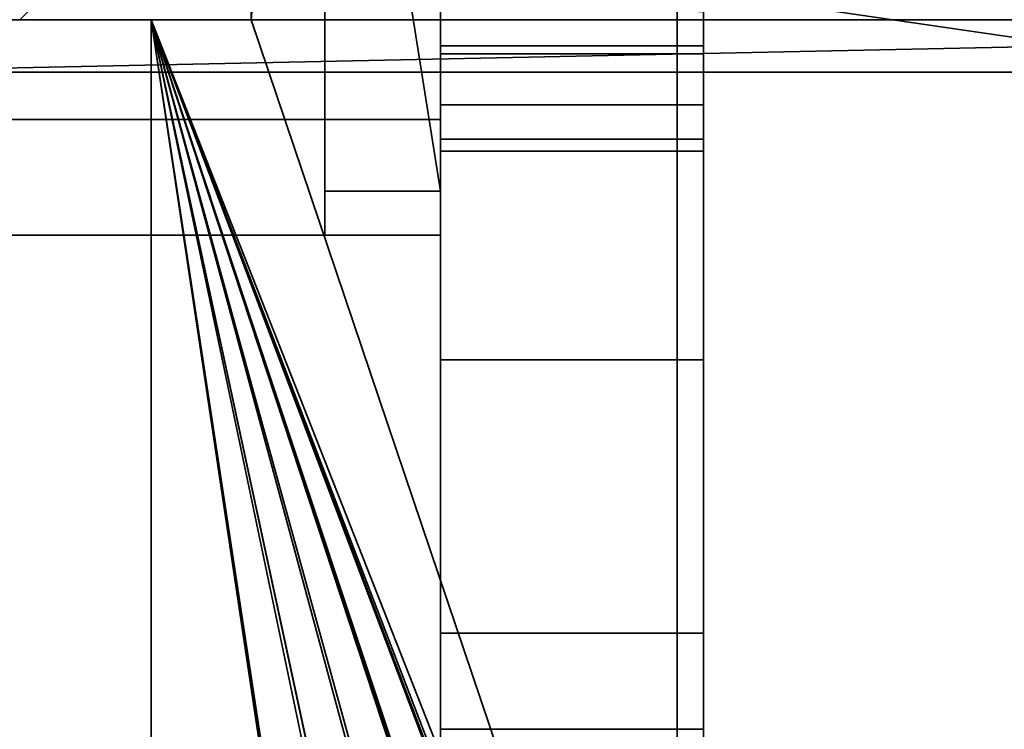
# Model space of a CAD drawing. Header units: millimetres. Extents: x -590 to 3690, y -120 to 127.
# Tile 272 of 656: x 1006 to 1015, y -42 to -35. Entities that reach past the tile are written whole.
import ezdxf

# ---------------------------------------------------------------- set-up
doc = ezdxf.new("R2010")
doc.units = ezdxf.units.MM
doc.layers.add('152', color=7, linetype='Continuous', true_color=0xffffff)

# ---------------------------------------------------------------- blocks, each defined once
blk = doc.blocks.new('UG_SURFACE_081')
at = {"layer": '152', "color": 252, "linetype": 'Continuous', "lineweight": 35}
for points in [[(1016, -35, 1031.9999), (1001, -35, 1031.9999), (1001, -26.75, 1031.9999), (1016, -26.75, 1031.9999)], [(1016, -26.75, 1067), (1001, -26.75, 1067), (1001, -35, 1067), (1016, -35, 1067)], [(1003.9999, -33.5, 1117.4999), (1005, -32.5, 1117.4999), (1016, -32.5, 1117.4999), (1016, -35.25, 1117.4999)], [(1016, -35.25, 1148.5), (1016, -32.5, 1148.5), (1005, -32.5, 1148.5), (1003.9999, -33.5, 1148.5)], [(1016, -35.25, 1117.4999), (1003.9999, -35.5, 1117.4999), (1003.9999, -33.5, 1117.4999)], [(1003.9999, -33.5, 1148.5), (1003.9999, -35.5, 1148.5), (1016, -35.25, 1148.5)], [(1016, -35, 1067), (1001, -35, 1067), (1001, -35, 1031.9999), (1016, -35, 1031.9999)], [(1016, -35.25, 1117.4999), (1016, -35.5, 1117.4999), (1003.9999, -35.5, 1117.4999)], [(1003.9999, -35.5, 1148.5), (1016, -35.5, 1148.5), (1016, -35.25, 1148.5)], [(1016, -35.5, 1148.5), (1003.9999, -35.5, 1148.5), (1003.9999, -35.5, 1117.4999), (1016, -35.5, 1117.4999)]]:
    blk.add_3dface(points, dxfattribs=at)
blk = doc.blocks.new('UG_SURFACE_083')
at = {"layer": '152', "color": 46, "linetype": 'Continuous', "lineweight": 35}
for points in [[(1008.9, -29.7, 1023), (1008.9, -22.77, 1023), (1010, -22.77, 1023), (1010, -36.63, 1023)], [(1008.9, -29.7, 1083.5), (1008.9, -36.63, 1083.5), (1010, -36.63, 1083.5), (1010, -22.77, 1083.5)], [(1010, -31.1929, 1082.2452), (1010, -28.2071, 1082.2452), (1010, -22.77, 1083.5), (1010, -36.63, 1083.5)], [(1010, -36.63, 1023), (1010, -22.77, 1023), (1010, -28.2071, 1024.2548), (1010, -31.1929, 1024.2548)], [(1008.9, -31.4797, 1023.1912), (1008.9, -29.7, 1023), (1008.9, -36.63, 1023)], [(1010, -36.63, 1023), (1008.9, -36.63, 1023), (1008.9, -29.7, 1023)], [(1008.9, -36.63, 1083.5), (1008.9, -29.7, 1083.5), (1008.9, -31.4797, 1083.3087)], [(1010, -33.9273, 1081.0462), (1010, -31.1929, 1082.2452), (1010, -36.63, 1083.5)], [(1010, -36.63, 1023), (1010, -31.1929, 1024.2548), (1010, -33.9273, 1025.4538)], [(1008.9, -36.63, 1023), (1008.9, -34.7179, 1024.6693), (1008.9, -31.4797, 1023.1912)], [(1008.9, -31.4797, 1083.3087), (1008.9, -34.7179, 1081.8307), (1008.9, -36.63, 1083.5)], [(1010, -33.9273, 1025.4538), (992.6, -33.9273, 1025.4538), (992.6, -35.95, 1027.65), (1010, -35.95, 1027.65)], [(1010, -35.95, 1078.85), (992.6, -35.95, 1078.85), (992.6, -33.9273, 1081.0462), (1010, -33.9273, 1081.0462)], [(1010, -36.63, 1083.5), (1010, -37.05, 1083.0801), (1010, -35.95, 1078.85), (1010, -33.9273, 1081.0462)], [(1010, -33.9273, 1025.4538), (1010, -35.95, 1027.65), (1010, -37.05, 1023.42), (1010, -36.63, 1023)], [(1008.9, -37.05, 1027.3583), (991.5, -37.05, 1027.3583), (991.5, -34.7179, 1024.6693), (1008.9, -34.7179, 1024.6693)], [(1008.9, -34.7179, 1081.8307), (991.5, -34.7179, 1081.8307), (991.5, -37.05, 1079.1416), (1008.9, -37.05, 1079.1416)], [(1008.9, -36.63, 1023), (1008.9, -37.05, 1023.42), (1008.9, -37.05, 1027.3583), (1008.9, -34.7179, 1024.6693)], [(1008.9, -34.7179, 1081.8307), (1008.9, -37.05, 1079.1416), (1008.9, -37.05, 1083.0801), (1008.9, -36.63, 1083.5)], [(1010, -35.95, 1078.85), (1010, -35.95, 1027.65), (992.6, -35.95, 1027.65), (992.6, -35.95, 1078.85)], [(1010, -37.05, 1083.0801), (1010, -37.05, 1023.42), (1010, -35.95, 1027.65), (1010, -35.95, 1078.85)], [(1010, -37.05, 1023.42), (1008.9, -37.05, 1023.42), (1008.9, -36.63, 1023), (1010, -36.63, 1023)], [(1010, -36.63, 1083.5), (1008.9, -36.63, 1083.5), (1008.9, -37.05, 1083.0801), (1010, -37.05, 1083.0801)], [(1008.9, -37.05, 1079.1416), (991.5, -37.05, 1079.1416), (991.5, -37.05, 1027.3583), (1008.9, -37.05, 1027.3583)], [(1010, -37.05, 1023.42), (1008.9, -37.05, 1079.1416), (1008.9, -37.05, 1027.3583)], [(1010, -37.05, 1023.42), (1010, -37.05, 1083.0801), (1008.9, -37.05, 1083.0801), (1008.9, -37.05, 1079.1416)], [(1008.9, -37.05, 1027.3583), (1008.9, -37.05, 1023.42), (1010, -37.05, 1023.42)]]:
    blk.add_3dface(points, dxfattribs=at)
blk = doc.blocks.new('UG_SURFACE_093')
at = {"layer": '152', "color": 46, "linetype": 'Continuous', "lineweight": 35}
for points in [[(1008.9, -29.7, 1097.5), (1008.9, -22.77, 1097.5), (1010, -22.77, 1097.5), (1010, -36.63, 1097.5)], [(1008.9, -29.7, 1158), (1008.9, -36.63, 1158), (1010, -36.63, 1158), (1010, -22.77, 1158)], [(1010, -22.77, 1158), (1010, -36.63, 1158), (1010, -31.1929, 1156.7452), (1010, -28.2071, 1156.7452)], [(1010, -36.63, 1097.5), (1010, -22.77, 1097.5), (1010, -28.2071, 1098.7548), (1010, -31.1929, 1098.7548)], [(1008.9, -31.4797, 1097.6913), (1008.9, -29.7, 1097.5), (1008.9, -36.63, 1097.5)], [(1010, -36.63, 1097.5), (1008.9, -36.63, 1097.5), (1008.9, -29.7, 1097.5)], [(1008.9, -36.63, 1158), (1008.9, -29.7, 1158), (1008.9, -31.4797, 1157.8088)], [(1010, -36.63, 1097.5), (1010, -31.1929, 1098.7548), (1010, -33.9273, 1099.9538)], [(1010, -33.9273, 1155.5462), (1010, -31.1929, 1156.7452), (1010, -36.63, 1158)], [(1008.9, -36.63, 1097.5), (1008.9, -34.7179, 1099.1693), (1008.9, -31.4797, 1097.6913)], [(1008.9, -31.4797, 1157.8088), (1008.9, -34.7179, 1156.3307), (1008.9, -36.63, 1158)], [(1010, -33.9273, 1099.9538), (992.6, -33.9273, 1099.9538), (992.6, -35.95, 1102.15), (1010, -35.95, 1102.15)], [(1010, -35.95, 1153.35), (992.6, -35.95, 1153.35), (992.6, -33.9273, 1155.5462), (1010, -33.9273, 1155.5462)], [(1010, -36.63, 1158), (1010, -37.05, 1157.58), (1010, -35.95, 1153.35), (1010, -33.9273, 1155.5462)], [(1010, -33.9273, 1099.9538), (1010, -35.95, 1102.15), (1010, -37.05, 1097.9199), (1010, -36.63, 1097.5)], [(1008.9, -37.05, 1101.8584), (991.5, -37.05, 1101.8584), (991.5, -34.7179, 1099.1693), (1008.9, -34.7179, 1099.1693)], [(1008.9, -34.7179, 1156.3307), (991.5, -34.7179, 1156.3307), (991.5, -37.05, 1153.6417), (1008.9, -37.05, 1153.6417)], [(1008.9, -36.63, 1097.5), (1008.9, -37.05, 1097.9199), (1008.9, -37.05, 1101.8584), (1008.9, -34.7179, 1099.1693)], [(1008.9, -34.7179, 1156.3307), (1008.9, -37.05, 1153.6417), (1008.9, -37.05, 1157.58), (1008.9, -36.63, 1158)], [(1010, -35.95, 1153.35), (1010, -35.95, 1102.15), (992.6, -35.95, 1102.15), (992.6, -35.95, 1153.35)], [(1010, -35.95, 1102.15), (1010, -35.95, 1153.35), (1010, -37.05, 1157.58), (1010, -37.05, 1097.9199)], [(1010, -37.05, 1097.9199), (1008.9, -37.05, 1097.9199), (1008.9, -36.63, 1097.5), (1010, -36.63, 1097.5)], [(1010, -36.63, 1158), (1008.9, -36.63, 1158), (1008.9, -37.05, 1157.58), (1010, -37.05, 1157.58)], [(1008.9, -37.05, 1153.6417), (991.5, -37.05, 1153.6417), (991.5, -37.05, 1101.8584), (1008.9, -37.05, 1101.8584)], [(1010, -37.05, 1097.9199), (1008.9, -37.05, 1153.6417), (1008.9, -37.05, 1101.8584)], [(1010, -37.05, 1097.9199), (1010, -37.05, 1157.58), (1008.9, -37.05, 1157.58), (1008.9, -37.05, 1153.6417)], [(1008.9, -37.05, 1101.8584), (1008.9, -37.05, 1097.9199), (1010, -37.05, 1097.9199)]]:
    blk.add_3dface(points, dxfattribs=at)
blk = doc.blocks.new('UG_SURFACE_095')
at = {"layer": '152', "color": 254, "linetype": 'Continuous', "lineweight": 35}
for points in [[(1008, 16, 2025.5001), (1000.25, 111.75, 2033.2501), (1000.25, -35, 2033.2501)], [(1000.25, -35, -7), (1000.25, 111.75, -7), (1008, 16, -7)], [(1000.25, -35, 2033.2501), (1006, -35, 2027.4999), (1008, -33, 2025.5001), (1008, 16, 2025.5001)], [(1008, 16, -7), (1008, -33, -7), (1006, -35, -7), (1000.25, -35, -7)], [(1008, -33, 2025.5001), (1006, -35, 2027.4999), (1006, -35, -7), (1008, -33, -7)], [(1006, -35, 2027.4999), (1000.25, -35, 2033.2501), (1000.25, -35, -7), (1006, -35, -7)]]:
    blk.add_3dface(points, dxfattribs=at)
blk = doc.blocks.new('UG_SURFACE_097')
at = {"layer": '152', "color": 254, "linetype": 'Continuous', "lineweight": 35}
for points in [[(1000.25, -35, 2033.2501), (1000.25, 111.75, 2033.2501), (1008, 16, 2025.5001)], [(1999.75, -35, 2033.2501), (1999.75, 111.75, 2033.2501), (1000.25, 111.75, 2033.2501), (1000.25, -35, 2033.2501)], [(1008, 16, 2025.5001), (1008, -33, 2025.5001), (1006, -35, 2027.4999), (1000.25, -35, 2033.2501)], [(1992, -33, 2025.5001), (1994, -35, 2027.4999), (1006, -35, 2027.4999), (1008, -33, 2025.5001)], [(1999.75, -35, 2033.2501), (1000.25, -35, 2033.2501), (1006, -35, 2027.4999), (1994, -35, 2027.4999)]]:
    blk.add_3dface(points, dxfattribs=at)
blk = doc.blocks.new('UG_SURFACE_101')
at = {"layer": '152', "color": 252, "linetype": 'Continuous', "lineweight": 35}
for points in [[(1010, -34.05, 1153.3999), (1010, -34.75, 1153.3999), (1010, -38.2353, 1172.9853), (1010, -34.3422, 1175.5866)], [(1010, -34.05, 1097.425), (1010, -41.75, 1097.425), (1010, -35.324, 1102.2142), (1010, -34.75, 1102.1)], [(1010, -34.75, 1078.9), (1010, -35.324, 1078.7858), (1010, -41.75, 1097.425), (1010, -34.05, 1097.425)], [(1010, -34.3422, 1004.9134), (1010, -38.2353, 1007.5147), (1010, -34.75, 1027.6), (1010, -34.05, 1027.6)], [(1012.5, -34.925, 1005.3029), (1012.5, -38.2353, 1007.5147), (1010, -38.2353, 1007.5147), (1010, -34.3422, 1004.9134)], [(1010, -34.3422, 1175.5866), (1010, -38.2353, 1172.9853), (1012.5, -38.2353, 1172.9853), (1012.5, -34.925, 1175.1971)], [(1010, -34.75, 1153.3999), (1010, -35.324, 1153.2859), (1010, -40.8366, 1169.0922), (1010, -38.2353, 1172.9853)], [(1010, -38.2353, 1007.5147), (1010, -40.8366, 1011.4079), (1010, -35.324, 1027.7141), (1010, -34.75, 1027.6)], [(1010, -34.75, 1027.6), (1010, -35.324, 1027.7141), (1012.5, -35.324, 1027.7141), (1012.5, -34.925, 1027.6349)], [(1012.5, -34.925, 1078.8652), (1012.5, -35.324, 1078.7858), (1010, -35.324, 1078.7858), (1010, -34.75, 1078.9)], [(1012.5, -34.925, 1153.3651), (1012.5, -35.324, 1153.2859), (1010, -35.324, 1153.2859), (1010, -34.75, 1153.3999)], [(1010, -34.75, 1102.1), (1010, -35.324, 1102.2142), (1012.5, -35.324, 1102.2142), (1012.5, -34.925, 1102.1348)], [(1012.5, -41.75, 1098.3), (1012.5, -34.925, 1098.3), (1012.5, -35.324, 1102.2142), (1012.5, -35.8107, 1102.5393)], [(1012.5, -34.925, 1098.3), (1012.5, -34.925, 1102.1348), (1012.5, -35.324, 1102.2142)], [(1012.5, -34.925, 1153.3651), (1012.5, -34.925, 1175.1971), (1012.5, -38.2353, 1172.9853)], [(1012.5, -38.2353, 1172.9853), (1012.5, -40.8366, 1169.0922), (1012.5, -35.324, 1153.2859), (1012.5, -34.925, 1153.3651)], [(1012.5, -34.925, 1027.6349), (1012.5, -35.324, 1027.7141), (1012.5, -40.8366, 1011.4079), (1012.5, -38.2353, 1007.5147)], [(1012.5, -38.2353, 1007.5147), (1012.5, -34.925, 1005.3029), (1012.5, -34.925, 1027.6349)], [(1012.5, -35.324, 1078.7858), (1012.5, -34.925, 1078.8652), (1012.5, -34.925, 1098.3), (1012.5, -41.75, 1098.3)], [(1010, -36.25, 1136.5249), (1010, -35.25, 1127.75), (1010, -50.25, 1105.5)], [(1010, -35.25, 1127.75), (1010, -36.25, 1118.975), (1010, -41.75, 1105.5), (1010, -50.25, 1105.5)], [(1010, -36.25, 1062.025), (1010, -35.25, 1053.25), (1010, -36.25, 1044.4751), (1010, -41.75, 1097.425)], [(1012.5, -35.25, 1053.25), (1010, -35.25, 1053.25), (1010, -36.25, 1062.025), (1012.5, -36.25, 1062.025)], [(1012.5, -36.25, 1044.4751), (1010, -36.25, 1044.4751), (1010, -35.25, 1053.25), (1012.5, -35.25, 1053.25)], [(1012.5, -35.25, 1127.75), (1010, -35.25, 1127.75), (1010, -36.25, 1136.5249), (1012.5, -36.25, 1136.5249)], [(1012.5, -36.25, 1118.975), (1010, -36.25, 1118.975), (1010, -35.25, 1127.75), (1012.5, -35.25, 1127.75)], [(1012.5, -36.25, 1118.975), (1012.5, -35.25, 1127.75), (1012.5, -47.292, 1150)], [(1012.5, -35.25, 1127.75), (1012.5, -36.25, 1136.5249), (1012.5, -41.75, 1150), (1012.5, -47.292, 1150)], [(1012.5, -41.75, 1098.3), (1012.5, -36.25, 1044.4751), (1012.5, -35.25, 1053.25), (1012.5, -36.25, 1062.025)], [(1010, -41.75, 1164.5), (1010, -40.8366, 1169.0922), (1010, -35.324, 1153.2859), (1010, -35.8107, 1152.9607)], [(1010, -35.8107, 1102.5393), (1010, -35.324, 1102.2142), (1010, -41.75, 1097.425)], [(1010, -41.75, 1097.425), (1010, -35.324, 1078.7858), (1010, -35.8107, 1078.4607)], [(1010, -35.8107, 1028.0393), (1010, -35.324, 1027.7141), (1010, -40.8366, 1011.4079), (1010, -41.75, 1016)], [(1012.5, -35.324, 1027.7141), (1010, -35.324, 1027.7141), (1010, -35.8107, 1028.0393), (1012.5, -35.8107, 1028.0393)], [(1012.5, -35.8107, 1078.4607), (1010, -35.8107, 1078.4607), (1010, -35.324, 1078.7858), (1012.5, -35.324, 1078.7858)], [(1012.5, -35.8107, 1152.9607), (1010, -35.8107, 1152.9607), (1010, -35.324, 1153.2859), (1012.5, -35.324, 1153.2859)], [(1012.5, -35.324, 1102.2142), (1010, -35.324, 1102.2142), (1010, -35.8107, 1102.5393), (1012.5, -35.8107, 1102.5393)], [(1012.5, -35.8107, 1152.9607), (1012.5, -35.324, 1153.2859), (1012.5, -40.8366, 1169.0922), (1012.5, -41.75, 1164.5)], [(1012.5, -41.75, 1016), (1012.5, -40.8366, 1011.4079), (1012.5, -35.324, 1027.7141), (1012.5, -35.8107, 1028.0393)], [(1012.5, -35.8107, 1078.4607), (1012.5, -35.324, 1078.7858), (1012.5, -41.75, 1098.3)], [(1010, -36.1358, 1103.026), (1010, -35.8107, 1102.5393), (1010, -41.75, 1097.425)], [(1010, -35.8107, 1152.9607), (1010, -36.1358, 1152.474), (1010, -41.75, 1164.5)], [(1010, -41.75, 1016), (1010, -36.1358, 1028.5259), (1010, -35.8107, 1028.0393)], [(1010, -35.8107, 1078.4607), (1010, -36.1358, 1077.9741), (1010, -41.75, 1097.425)], [(1012.5, -35.8107, 1028.0393), (1010, -35.8107, 1028.0393), (1010, -36.1358, 1028.5259), (1012.5, -36.1358, 1028.5259)], [(1012.5, -36.1358, 1077.9741), (1010, -36.1358, 1077.9741), (1010, -35.8107, 1078.4607), (1012.5, -35.8107, 1078.4607)], [(1012.5, -36.1358, 1152.474), (1010, -36.1358, 1152.474), (1010, -35.8107, 1152.9607), (1012.5, -35.8107, 1152.9607)], [(1012.5, -35.8107, 1102.5393), (1010, -35.8107, 1102.5393), (1010, -36.1358, 1103.026), (1012.5, -36.1358, 1103.026)], [(1012.5, -41.75, 1098.3), (1012.5, -35.8107, 1102.5393), (1012.5, -36.1358, 1103.026)], [(1012.5, -41.75, 1164.5), (1012.5, -36.1358, 1152.474), (1012.5, -35.8107, 1152.9607)], [(1012.5, -41.75, 1098.3), (1012.5, -36.1358, 1077.9741), (1012.5, -35.8107, 1078.4607)], [(1012.5, -35.8107, 1028.0393), (1012.5, -36.1358, 1028.5259), (1012.5, -41.75, 1016)], [(1010, -36.25, 1103.6), (1010, -36.1358, 1103.026), (1010, -41.75, 1097.425), (1010, -41.75, 1105.5)], [(1010, -41.75, 1150), (1010, -41.75, 1164.5), (1010, -36.1358, 1152.474), (1010, -36.25, 1151.9001)], [(1010, -41.75, 1097.425), (1010, -36.1358, 1077.9741), (1010, -36.25, 1077.4)], [(1010, -36.25, 1029.0999), (1010, -36.1358, 1028.5259), (1010, -41.75, 1016)], [(1012.5, -36.1358, 1028.5259), (1010, -36.1358, 1028.5259), (1010, -36.25, 1029.0999), (1012.5, -36.25, 1029.0999)], [(1012.5, -36.25, 1077.4), (1010, -36.25, 1077.4), (1010, -36.1358, 1077.9741), (1012.5, -36.1358, 1077.9741)], [(1012.5, -36.25, 1151.9001), (1010, -36.25, 1151.9001), (1010, -36.1358, 1152.474), (1012.5, -36.1358, 1152.474)], [(1012.5, -36.1358, 1103.026), (1010, -36.1358, 1103.026), (1010, -36.25, 1103.6), (1012.5, -36.25, 1103.6)], [(1012.5, -41.75, 1105.5), (1012.5, -41.75, 1098.3), (1012.5, -36.1358, 1103.026), (1012.5, -36.25, 1103.6)], [(1012.5, -36.25, 1151.9001), (1012.5, -36.1358, 1152.474), (1012.5, -41.75, 1164.5), (1012.5, -41.75, 1150)], [(1012.5, -41.75, 1016), (1012.5, -36.1358, 1028.5259), (1012.5, -36.25, 1029.0999)], [(1012.5, -36.25, 1077.4), (1012.5, -36.1358, 1077.9741), (1012.5, -41.75, 1098.3)], [(1010, -41.75, 1105.5), (1010, -36.25, 1118.975), (1010, -36.25, 1103.6)], [(1010, -50.25, 1105.5), (1010, -50.25, 1150), (1010, -41.75, 1150), (1010, -36.25, 1136.5249)], [(1010, -41.75, 1097.425), (1010, -36.25, 1077.4), (1010, -36.25, 1062.025)], [(1010, -36.25, 1044.4751), (1010, -36.25, 1029.0999), (1010, -41.75, 1016), (1010, -41.75, 1097.425)], [(1010, -36.25, 1151.9001), (1010, -36.25, 1136.5249), (1010, -41.75, 1150)], [(1012.5, -36.25, 1044.4751), (1012.5, -36.25, 1029.0999), (1010, -36.25, 1029.0999), (1010, -36.25, 1044.4751)], [(1012.5, -36.25, 1077.4), (1012.5, -36.25, 1062.025), (1010, -36.25, 1062.025), (1010, -36.25, 1077.4)], [(1010, -36.25, 1118.975), (1012.5, -36.25, 1118.975), (1012.5, -36.25, 1103.6), (1010, -36.25, 1103.6)], [(1010, -36.25, 1151.9001), (1012.5, -36.25, 1151.9001), (1012.5, -36.25, 1136.5249), (1010, -36.25, 1136.5249)], [(1012.5, -47.292, 1150), (1012.5, -47.292, 1105.5), (1012.5, -41.75, 1105.5), (1012.5, -36.25, 1118.975)], [(1012.5, -41.75, 1150), (1012.5, -36.25, 1136.5249), (1012.5, -36.25, 1151.9001)], [(1012.5, -41.75, 1098.3), (1012.5, -41.75, 1016), (1012.5, -36.25, 1029.0999), (1012.5, -36.25, 1044.4751)], [(1012.5, -36.25, 1062.025), (1012.5, -36.25, 1077.4), (1012.5, -41.75, 1098.3)], [(1012.5, -36.25, 1103.6), (1012.5, -36.25, 1118.975), (1012.5, -41.75, 1105.5)], [(1012.5, -40.8366, 1011.4079), (1010, -40.8366, 1011.4079), (1010, -38.2353, 1007.5147), (1012.5, -38.2353, 1007.5147)], [(1012.5, -38.2353, 1172.9853), (1010, -38.2353, 1172.9853), (1010, -40.8366, 1169.0922), (1012.5, -40.8366, 1169.0922)], [(1012.5, -41.75, 1016), (1010, -41.75, 1016), (1010, -40.8366, 1011.4079), (1012.5, -40.8366, 1011.4079)], [(1012.5, -40.8366, 1169.0922), (1010, -40.8366, 1169.0922), (1010, -41.75, 1164.5), (1012.5, -41.75, 1164.5)], [(1010, -50.25, 1105.5), (1010, -41.75, 1105.5), (1012.5, -41.75, 1105.5), (1012.5, -47.292, 1105.5)], [(1010, -41.75, 1097.425), (1010, -41.75, 1016), (1012.5, -41.75, 1016), (1012.5, -41.75, 1098.3)], [(1012.5, -41.75, 1098.3), (1012.5, -41.75, 1105.5), (1010, -41.75, 1105.5), (1010, -41.75, 1097.425)], [(1012.5, -41.75, 1164.5), (1010, -41.75, 1164.5), (1010, -41.75, 1150), (1012.5, -41.75, 1150)], [(1012.5, -47.292, 1150), (1012.5, -41.75, 1150), (1010, -41.75, 1150), (1010, -50.25, 1150)]]:
    blk.add_3dface(points, dxfattribs=at)
blk = doc.blocks.new('UG_SURFACE_124')
at = {"layer": '152', "color": 252, "linetype": 'Continuous', "lineweight": 35}
for points in [[(1010, -34.05, 1153.3999), (1010, -34.75, 1153.3999), (1010, -38.2353, 1172.9853), (1010, -34.3422, 1175.5866)], [(1010, -34.05, 1097.425), (1010, -41.75, 1097.425), (1010, -35.324, 1102.2142), (1010, -34.75, 1102.1)], [(1010, -34.75, 1078.9), (1010, -35.324, 1078.7858), (1010, -41.75, 1097.425), (1010, -34.05, 1097.425)], [(1010, -34.3422, 1004.9134), (1010, -38.2353, 1007.5147), (1010, -34.75, 1027.6), (1010, -34.05, 1027.6)], [(1012.5, -34.925, 1005.3029), (1012.5, -38.2353, 1007.5147), (1010, -38.2353, 1007.5147), (1010, -34.3422, 1004.9134)], [(1010, -34.3422, 1175.5866), (1010, -38.2353, 1172.9853), (1012.5, -38.2353, 1172.9853), (1012.5, -34.925, 1175.1971)], [(1010, -34.75, 1153.3999), (1010, -35.324, 1153.2859), (1010, -40.8366, 1169.0922), (1010, -38.2353, 1172.9853)], [(1010, -38.2353, 1007.5147), (1010, -40.8366, 1011.4079), (1010, -35.324, 1027.7141), (1010, -34.75, 1027.6)], [(1010, -34.75, 1027.6), (1010, -35.324, 1027.7141), (1012.5, -35.324, 1027.7141), (1012.5, -34.925, 1027.6349)], [(1012.5, -34.925, 1078.8652), (1012.5, -35.324, 1078.7858), (1010, -35.324, 1078.7858), (1010, -34.75, 1078.9)], [(1012.5, -34.925, 1153.3651), (1012.5, -35.324, 1153.2859), (1010, -35.324, 1153.2859), (1010, -34.75, 1153.3999)], [(1010, -34.75, 1102.1), (1010, -35.324, 1102.2142), (1012.5, -35.324, 1102.2142), (1012.5, -34.925, 1102.1348)], [(1012.5, -41.75, 1098.3), (1012.5, -34.925, 1098.3), (1012.5, -35.324, 1102.2142), (1012.5, -35.8107, 1102.5393)], [(1012.5, -34.925, 1098.3), (1012.5, -34.925, 1102.1348), (1012.5, -35.324, 1102.2142)], [(1012.5, -34.925, 1153.3651), (1012.5, -34.925, 1175.1971), (1012.5, -38.2353, 1172.9853)], [(1012.5, -38.2353, 1172.9853), (1012.5, -40.8366, 1169.0922), (1012.5, -35.324, 1153.2859), (1012.5, -34.925, 1153.3651)], [(1012.5, -34.925, 1027.6349), (1012.5, -35.324, 1027.7141), (1012.5, -40.8366, 1011.4079), (1012.5, -38.2353, 1007.5147)], [(1012.5, -38.2353, 1007.5147), (1012.5, -34.925, 1005.3029), (1012.5, -34.925, 1027.6349)], [(1012.5, -35.324, 1078.7858), (1012.5, -34.925, 1078.8652), (1012.5, -34.925, 1098.3), (1012.5, -41.75, 1098.3)], [(1010, -36.25, 1136.5249), (1010, -35.25, 1127.75), (1010, -50.25, 1105.5)], [(1010, -35.25, 1127.75), (1010, -36.25, 1118.975), (1010, -41.75, 1105.5), (1010, -50.25, 1105.5)], [(1010, -36.25, 1062.025), (1010, -35.25, 1053.25), (1010, -36.25, 1044.4751), (1010, -41.75, 1097.425)], [(1012.5, -35.25, 1053.25), (1010, -35.25, 1053.25), (1010, -36.25, 1062.025), (1012.5, -36.25, 1062.025)], [(1012.5, -36.25, 1044.4751), (1010, -36.25, 1044.4751), (1010, -35.25, 1053.25), (1012.5, -35.25, 1053.25)], [(1012.5, -35.25, 1127.75), (1010, -35.25, 1127.75), (1010, -36.25, 1136.5249), (1012.5, -36.25, 1136.5249)], [(1012.5, -36.25, 1118.975), (1010, -36.25, 1118.975), (1010, -35.25, 1127.75), (1012.5, -35.25, 1127.75)], [(1012.5, -36.25, 1118.975), (1012.5, -35.25, 1127.75), (1012.5, -47.292, 1150)], [(1012.5, -35.25, 1127.75), (1012.5, -36.25, 1136.5249), (1012.5, -41.75, 1150), (1012.5, -47.292, 1150)], [(1012.5, -41.75, 1098.3), (1012.5, -36.25, 1044.4751), (1012.5, -35.25, 1053.25), (1012.5, -36.25, 1062.025)], [(1010, -41.75, 1164.5), (1010, -40.8366, 1169.0922), (1010, -35.324, 1153.2859), (1010, -35.8107, 1152.9607)], [(1010, -35.8107, 1102.5393), (1010, -35.324, 1102.2142), (1010, -41.75, 1097.425)], [(1010, -41.75, 1097.425), (1010, -35.324, 1078.7858), (1010, -35.8107, 1078.4607)], [(1010, -35.8107, 1028.0393), (1010, -35.324, 1027.7141), (1010, -40.8366, 1011.4079), (1010, -41.75, 1016)], [(1012.5, -35.324, 1027.7141), (1010, -35.324, 1027.7141), (1010, -35.8107, 1028.0393), (1012.5, -35.8107, 1028.0393)], [(1012.5, -35.8107, 1078.4607), (1010, -35.8107, 1078.4607), (1010, -35.324, 1078.7858), (1012.5, -35.324, 1078.7858)], [(1012.5, -35.8107, 1152.9607), (1010, -35.8107, 1152.9607), (1010, -35.324, 1153.2859), (1012.5, -35.324, 1153.2859)], [(1012.5, -35.324, 1102.2142), (1010, -35.324, 1102.2142), (1010, -35.8107, 1102.5393), (1012.5, -35.8107, 1102.5393)], [(1012.5, -35.8107, 1152.9607), (1012.5, -35.324, 1153.2859), (1012.5, -40.8366, 1169.0922), (1012.5, -41.75, 1164.5)], [(1012.5, -41.75, 1016), (1012.5, -40.8366, 1011.4079), (1012.5, -35.324, 1027.7141), (1012.5, -35.8107, 1028.0393)], [(1012.5, -35.8107, 1078.4607), (1012.5, -35.324, 1078.7858), (1012.5, -41.75, 1098.3)], [(1010, -36.1358, 1103.026), (1010, -35.8107, 1102.5393), (1010, -41.75, 1097.425)], [(1010, -35.8107, 1152.9607), (1010, -36.1358, 1152.474), (1010, -41.75, 1164.5)], [(1010, -41.75, 1016), (1010, -36.1358, 1028.5259), (1010, -35.8107, 1028.0393)], [(1010, -35.8107, 1078.4607), (1010, -36.1358, 1077.9741), (1010, -41.75, 1097.425)], [(1012.5, -35.8107, 1028.0393), (1010, -35.8107, 1028.0393), (1010, -36.1358, 1028.5259), (1012.5, -36.1358, 1028.5259)], [(1012.5, -36.1358, 1077.9741), (1010, -36.1358, 1077.9741), (1010, -35.8107, 1078.4607), (1012.5, -35.8107, 1078.4607)], [(1012.5, -36.1358, 1152.474), (1010, -36.1358, 1152.474), (1010, -35.8107, 1152.9607), (1012.5, -35.8107, 1152.9607)], [(1012.5, -35.8107, 1102.5393), (1010, -35.8107, 1102.5393), (1010, -36.1358, 1103.026), (1012.5, -36.1358, 1103.026)], [(1012.5, -41.75, 1098.3), (1012.5, -35.8107, 1102.5393), (1012.5, -36.1358, 1103.026)], [(1012.5, -41.75, 1164.5), (1012.5, -36.1358, 1152.474), (1012.5, -35.8107, 1152.9607)], [(1012.5, -41.75, 1098.3), (1012.5, -36.1358, 1077.9741), (1012.5, -35.8107, 1078.4607)], [(1012.5, -35.8107, 1028.0393), (1012.5, -36.1358, 1028.5259), (1012.5, -41.75, 1016)], [(1010, -36.25, 1103.6), (1010, -36.1358, 1103.026), (1010, -41.75, 1097.425), (1010, -41.75, 1105.5)], [(1010, -41.75, 1150), (1010, -41.75, 1164.5), (1010, -36.1358, 1152.474), (1010, -36.25, 1151.9001)], [(1010, -41.75, 1097.425), (1010, -36.1358, 1077.9741), (1010, -36.25, 1077.4)], [(1010, -36.25, 1029.0999), (1010, -36.1358, 1028.5259), (1010, -41.75, 1016)], [(1012.5, -36.1358, 1028.5259), (1010, -36.1358, 1028.5259), (1010, -36.25, 1029.0999), (1012.5, -36.25, 1029.0999)], [(1012.5, -36.25, 1077.4), (1010, -36.25, 1077.4), (1010, -36.1358, 1077.9741), (1012.5, -36.1358, 1077.9741)], [(1012.5, -36.25, 1151.9001), (1010, -36.25, 1151.9001), (1010, -36.1358, 1152.474), (1012.5, -36.1358, 1152.474)], [(1012.5, -36.1358, 1103.026), (1010, -36.1358, 1103.026), (1010, -36.25, 1103.6), (1012.5, -36.25, 1103.6)], [(1012.5, -41.75, 1105.5), (1012.5, -41.75, 1098.3), (1012.5, -36.1358, 1103.026), (1012.5, -36.25, 1103.6)], [(1012.5, -36.25, 1151.9001), (1012.5, -36.1358, 1152.474), (1012.5, -41.75, 1164.5), (1012.5, -41.75, 1150)], [(1012.5, -41.75, 1016), (1012.5, -36.1358, 1028.5259), (1012.5, -36.25, 1029.0999)], [(1012.5, -36.25, 1077.4), (1012.5, -36.1358, 1077.9741), (1012.5, -41.75, 1098.3)], [(1010, -41.75, 1105.5), (1010, -36.25, 1118.975), (1010, -36.25, 1103.6)], [(1010, -50.25, 1105.5), (1010, -50.25, 1150), (1010, -41.75, 1150), (1010, -36.25, 1136.5249)], [(1010, -41.75, 1097.425), (1010, -36.25, 1077.4), (1010, -36.25, 1062.025)], [(1010, -36.25, 1044.4751), (1010, -36.25, 1029.0999), (1010, -41.75, 1016), (1010, -41.75, 1097.425)], [(1010, -36.25, 1151.9001), (1010, -36.25, 1136.5249), (1010, -41.75, 1150)], [(1012.5, -36.25, 1044.4751), (1012.5, -36.25, 1029.0999), (1010, -36.25, 1029.0999), (1010, -36.25, 1044.4751)], [(1012.5, -36.25, 1077.4), (1012.5, -36.25, 1062.025), (1010, -36.25, 1062.025), (1010, -36.25, 1077.4)], [(1010, -36.25, 1118.975), (1012.5, -36.25, 1118.975), (1012.5, -36.25, 1103.6), (1010, -36.25, 1103.6)], [(1010, -36.25, 1151.9001), (1012.5, -36.25, 1151.9001), (1012.5, -36.25, 1136.5249), (1010, -36.25, 1136.5249)], [(1012.5, -47.292, 1150), (1012.5, -47.292, 1105.5), (1012.5, -41.75, 1105.5), (1012.5, -36.25, 1118.975)], [(1012.5, -41.75, 1150), (1012.5, -36.25, 1136.5249), (1012.5, -36.25, 1151.9001)], [(1012.5, -41.75, 1098.3), (1012.5, -41.75, 1016), (1012.5, -36.25, 1029.0999), (1012.5, -36.25, 1044.4751)], [(1012.5, -36.25, 1062.025), (1012.5, -36.25, 1077.4), (1012.5, -41.75, 1098.3)], [(1012.5, -36.25, 1103.6), (1012.5, -36.25, 1118.975), (1012.5, -41.75, 1105.5)], [(1012.5, -40.8366, 1011.4079), (1010, -40.8366, 1011.4079), (1010, -38.2353, 1007.5147), (1012.5, -38.2353, 1007.5147)], [(1012.5, -38.2353, 1172.9853), (1010, -38.2353, 1172.9853), (1010, -40.8366, 1169.0922), (1012.5, -40.8366, 1169.0922)], [(1012.5, -41.75, 1016), (1010, -41.75, 1016), (1010, -40.8366, 1011.4079), (1012.5, -40.8366, 1011.4079)], [(1012.5, -40.8366, 1169.0922), (1010, -40.8366, 1169.0922), (1010, -41.75, 1164.5), (1012.5, -41.75, 1164.5)], [(1010, -50.25, 1105.5), (1010, -41.75, 1105.5), (1012.5, -41.75, 1105.5), (1012.5, -47.292, 1105.5)], [(1010, -41.75, 1097.425), (1010, -41.75, 1016), (1012.5, -41.75, 1016), (1012.5, -41.75, 1098.3)], [(1012.5, -41.75, 1098.3), (1012.5, -41.75, 1105.5), (1010, -41.75, 1105.5), (1010, -41.75, 1097.425)], [(1012.5, -41.75, 1164.5), (1010, -41.75, 1164.5), (1010, -41.75, 1150), (1012.5, -41.75, 1150)], [(1012.5, -47.292, 1150), (1012.5, -41.75, 1150), (1010, -41.75, 1150), (1010, -50.25, 1150)]]:
    blk.add_3dface(points, dxfattribs=at)
blk = doc.blocks.new('UG_SURFACE_130')
at = {"layer": '152', "color": 41, "linetype": 'Continuous', "lineweight": 35}
for points in [[(1007.25, -35, -7), (1007.25, -50, -7), (937.25, -50, -7), (937.25, -35, -7)], [(1007.25, -35, 2026.2499), (1007.25, -35, -7), (937.25, -35, -7), (937.25, -35, 2096.2501)], [(937.25, -35, 2096.2501), (937.25, -50, 2096.2501), (1007.25, -50, 2026.2499), (1007.25, -35, 2026.2499)], [(1007.25, -35, 2026.2499), (1007.25, -50, 2026.2499), (1007.25, -50, -7), (1007.25, -35, -7)]]:
    blk.add_3dface(points, dxfattribs=at)
blk = doc.blocks.new('UG_SURFACE_131')
at = {"layer": '152', "color": 7, "linetype": 'Continuous', "lineweight": 35}
for points in [[(1012.2499, -47, -7), (1012.2499, 11, -7), (1012.5, 11, -7), (1012.5, -47, -7)], [(1012.2499, 11, -7), (1012.2499, -47, -7), (1012.2499, -47, 2021.25), (1012.2499, 11, 2021.25)], [(1012.5, -47, 2020.9999), (1012.5, 11, 2020.9999), (1012.2499, 11, 2021.25), (1012.2499, -47, 2021.25)], [(1012.5, 11, 2020.9999), (1012.5, -47, 2020.9999), (1012.5, -47, -7), (1012.5, 11, -7)]]:
    blk.add_3dface(points, dxfattribs=at)
blk = doc.blocks.new('UG_SURFACE_132')
at = {"layer": '152', "color": 14, "linetype": 'Continuous', "lineweight": 35}
for points in [[(1008.2, -35, 2025.3), (1008.2, 14, 2025.3), (1008.2, 14, -7), (1008.2, -35, -7)], [(1008.2, -35, -7), (1008.2, 14, -7), (1009.5, 14, -7), (1012.2499, 11.25, -7)], [(1012.2499, 11.25, 2021.25), (1009.5, 14, 2023.9999), (1008.2, 14, 2025.3), (1008.2, -35, 2025.3)], [(1012.2499, 11.25, -7), (1012.2499, -47, -7), (1008.2, -35, -7)], [(1008.2, -35, 2025.3), (1012.2499, -47, 2021.25), (1012.2499, 11.25, 2021.25)], [(1012.2499, 11.25, 2021.25), (1012.2499, -47, 2021.25), (1012.2499, -47, -7), (1012.2499, 11.25, -7)], [(1007.25, -50, 2026.2499), (1007.25, -35, 2026.2499), (1007.25, -35, -7), (1007.25, -50, -7)], [(1008.2, -35, 2025.3), (1008.2, -35, -7), (1007.25, -35, -7), (1007.25, -35, 2026.2499)], [(1007.25, -35, -7), (1011.7379, -48.5726, -7), (1011.3714, -49.1213, -7), (1011.1709, -49.2553, -7)], [(1007.25, -35, -7), (1012.0962, -47.7732, -7), (1012.0217, -48.1481, -7), (1011.7379, -48.5726, -7)], [(1007.25, -35, -7), (1010.4175, -49.7587, -7), (1010.398, -49.7716, -7), (1009.5203, -49.9462, -7)], [(1007.25, -35, -7), (1008.2, -35, -7), (1012.2499, -47, -7), (1012.0962, -47.7732, -7)], [(1011.1709, -49.2553, -7), (1010.4175, -49.7587, -7), (1007.25, -35, -7)], [(1009.5203, -49.9462, -7), (1009.25, -50, -7), (1007.25, -50, -7), (1007.25, -35, -7)], [(1007.25, -35, 2026.2499), (1007.25, -50, 2026.2499), (1009.25, -50, 2024.25), (1009.5208, -49.9288, 2023.9792)], [(1009.5208, -49.9288, 2023.9792), (1010.411, -49.6945, 2023.0889), (1007.25, -35, 2026.2499)], [(1010.411, -49.6945, 2023.0889), (1010.7265, -49.6115, 2022.7735), (1011.1572, -49.2118, 2022.3429), (1007.25, -35, 2026.2499)], [(1007.25, -35, 2026.2499), (1012.1459, -47.783, 2021.3542), (1012.1462, -47.7823, 2021.3537)], [(1011.1572, -49.2118, 2022.3429), (1011.7445, -48.6666, 2021.7555), (1011.7764, -48.5962, 2021.7235), (1007.25, -35, 2026.2499)], [(1011.7764, -48.5962, 2021.7235), (1012.1459, -47.783, 2021.3542), (1007.25, -35, 2026.2499)], [(1012.1462, -47.7823, 2021.3537), (1012.2499, -47, 2021.25), (1008.2, -35, 2025.3), (1007.25, -35, 2026.2499)]]:
    blk.add_3dface(points, dxfattribs=at)
blk = doc.blocks.new('UG_SURFACE_133')
at = {"layer": '152', "color": 41, "linetype": 'Continuous', "lineweight": 35}
for points in [[(2062.7501, -50, 2096.2501), (2062.7501, -35, 2096.2501), (937.25, -35, 2096.2501), (937.25, -50, 2096.2501)], [(1007.25, -35, 2026.2499), (1007.25, -50, 2026.2499), (937.25, -50, 2096.2501), (937.25, -35, 2096.2501)], [(2062.7501, -35, 2096.2501), (1992.75, -35, 2026.2499), (1007.25, -35, 2026.2499), (937.25, -35, 2096.2501)], [(1992.75, -35, 2026.2499), (1992.75, -50, 2026.2499), (1007.25, -50, 2026.2499), (1007.25, -35, 2026.2499)]]:
    blk.add_3dface(points, dxfattribs=at)
blk = doc.blocks.new('UG_SURFACE_134')
at = {"layer": '152', "color": 14, "linetype": 'Continuous', "lineweight": 35}
for points in [[(2067.75, -47, 2101.2499), (2067.75, -31.25, 2101.2499), (932.25, -31.25, 2101.2499), (932.25, -47, 2101.2499)], [(937.25, -31.25, 2096.2501), (2062.7501, -31.25, 2096.2501), (2062.7501, -50, 2096.2501), (937.25, -50, 2096.2501)]]:
    blk.add_3dface(points, dxfattribs=at)
blk = doc.blocks.new('UG_SURFACE_135')
at = {"layer": '152', "color": 14, "linetype": 'Continuous', "lineweight": 35}
for points in [[(1991.8, -35, 2025.3), (1991.8, 14, 2025.3), (1008.2, 14, 2025.3), (1008.2, -35, 2025.3)], [(1008.2, -35, 2025.3), (1008.2, 14, 2025.3), (1009.5, 14, 2023.9999), (1012.2499, 11.25, 2021.25)], [(1012.2499, 11.25, 2021.25), (1012.2499, -47, 2021.25), (1008.2, -35, 2025.3)], [(1987.7501, 11.25, 2021.25), (1987.7501, -47, 2021.25), (1012.2499, -47, 2021.25), (1012.2499, 11.25, 2021.25)], [(1007.25, -35, 2026.2499), (1011.1123, -49.2926, 2022.3877), (1010.6097, -49.6742, 2022.8903), (1010.3319, -49.7408, 2023.1681)], [(1010.3319, -49.7408, 2023.1681), (1009.4832, -49.9441, 2024.0169), (1007.25, -35, 2026.2499)], [(1007.25, -35, 2026.2499), (1011.729, -48.6317, 2021.771), (1011.4602, -49.0286, 2022.0399), (1011.1123, -49.2926, 2022.3877)], [(1007.25, -35, 2026.2499), (1012.1022, -47.8516, 2021.3978), (1011.9541, -48.2993, 2021.5459), (1011.729, -48.6317, 2021.771)], [(1007.25, -35, 2026.2499), (1008.2, -35, 2025.3), (1012.2499, -47, 2021.25), (1012.1951, -47.5711, 2021.3048)], [(1012.1951, -47.5711, 2021.3048), (1012.1022, -47.8516, 2021.3978), (1007.25, -35, 2026.2499)], [(1009.4832, -49.9441, 2024.0169), (1009.25, -50, 2024.25), (1007.25, -50, 2026.2499), (1007.25, -35, 2026.2499)], [(1992.75, -50, 2026.2499), (1992.75, -35, 2026.2499), (1007.25, -35, 2026.2499), (1007.25, -50, 2026.2499)], [(1992.75, -35, 2026.2499), (1991.8, -35, 2025.3), (1008.2, -35, 2025.3), (1007.25, -35, 2026.2499)]]:
    blk.add_3dface(points, dxfattribs=at)
blk = doc.blocks.new('UG_SURFACE_136')
at = {"layer": '152', "color": 7, "linetype": 'Continuous', "lineweight": 35}
for points in [[(1012.2499, 11, 2021.25), (1012.2499, -47, 2021.25), (1987.7501, -47, 2021.25), (1987.7501, 11, 2021.25)], [(1012.2499, -47, 2021.25), (1012.2499, 11, 2021.25), (1012.5, 11, 2020.9999), (1012.5, -47, 2020.9999)], [(1987.5, 11, 2020.9999), (1987.5, -47, 2020.9999), (1012.5, -47, 2020.9999), (1012.5, 11, 2020.9999)], [(2068.0001, -47, 2101.5), (2068.0001, -31.25, 2101.5), (932, -31.25, 2101.5), (932, -47, 2101.5)], [(932.25, -31.25, 2101.2499), (2067.75, -31.25, 2101.2499), (1605.75, -47, 2101.2499), (975.75, -47, 2101.2499)]]:
    blk.add_3dface(points, dxfattribs=at)

msp = doc.modelspace()

# ---------------------------------------------------------------- linework, layer by layer
at = {"layer": '152', "color": 252, "linetype": 'Continuous', "lineweight": -3, "true_color": 0x939598}
for p, q in [((1008.2, -35, 2025.3), (1008.2, 14, 2025.3)), ((1008.2, -35, -7), (1008.2, 14, -7)), ((1012.25, 11.25, -7), (1012.25, -47, -7)), ((1012.25, 11.25, 2021.25), (1012.25, -47, 2021.25)), ((1012.25, 11.25, 2021.25), (1012.25, -47, 2021.25)), ((1012.25, 11, 2021.25), (1012.25, -47, 2021.25)), ((1012.25, 11, -7), (1012.25, -47, -7)), ((1012.25, 11, 2021.25), (1012.25, -47, 2021.25)), ((1012.5, 11, 2021), (1012.5, -47, 2021)), ((1012.5, 11, 2021), (1012.5, -47, 2021)), ((1012.5, 11, -7), (1012.5, -47, -7)), ((1010, -22.77, 1023), (1010, -36.63, 1023)), ((1010, -36.63, 1083.5), (1010, -22.77, 1083.5)), ((1010, -36.63, 1158), (1010, -22.77, 1158)), ((1010, -22.77, 1097.5), (1010, -36.63, 1097.5)), ((1008.9, -29.7, 1023), (1008.9, -36.63, 1023)), ((1008.9, -36.63, 1083.5), (1008.9, -29.7, 1083.5)), ((1008.9, -29.7, 1097.5), (1008.9, -36.63, 1097.5)), ((1008.9, -36.63, 1158), (1008.9, -29.7, 1158)), ((1007.25, -35, 2026.25), (937.25, -35, 2096.25)), ((937.25, -35, 2096.25), (1007.25, -35, 2026.25)), ((937.25, -35, -7), (1007.25, -35, -7)), ((1999.75, -35, 2033.25), (1000.25, -35, 2033.25)), ((1001, -35, 1032), (1016, -35, 1032)), ((1001, -35, 1067), (1016, -35, 1067)), ((1994, -35, 2027.5), (1006, -35, 2027.5)), ((1007.25, -35, -7), (1007.25, -50, -7)), ((1992.75, -35, 2026.25), (1007.25, -35, 2026.25)), ((1007.25, -35, 2026.25), (1007.25, -50, 2026.25)), ((1007.25, -35, 2026.25), (1007.25, -50, 2026.25)), ((1007.25, -50, -7), (1007.25, -35, -7)), ((1007.25, -35, 2026.25), (1007.25, -35, -7)), ((1007.25, -50, 2026.25), (1007.25, -35, 2026.25)), ((1007.25, -35, 2026.25), (1007.25, -35, -7)), ((1007.25, -35, -7), (1008.2, -35, -7)), ((1992.75, -35, 2026.25), (1007.25, -35, 2026.25)), ((1007.25, -50, 2026.25), (1007.25, -35, 2026.25)), ((1008.2, -35, 2025.3), (1008.2, -35, -7)), ((1991.8, -35, 2025.3), (1008.2, -35, 2025.3)), ((1004, -35.5, 1117.5), (1016, -35.5, 1117.5)), ((1004, -35.5, 1148.5), (1016, -35.5, 1148.5)), ((992.6, -35.95, 1027.65), (1010, -35.95, 1027.65)), ((992.6, -35.95, 1078.85), (1010, -35.95, 1078.85)), ((992.6, -35.95, 1153.35), (1010, -35.95, 1153.35)), ((992.6, -35.95, 1102.15), (1010, -35.95, 1102.15)), ((1010, -35.95, 1078.85), (1010, -35.95, 1027.65)), ((1010, -35.95, 1153.35), (1010, -35.95, 1102.15)), ((1012.5, -36.25, 1151.9), (1010, -36.25, 1151.9)), ((1012.5, -36.25, 1044.475), (1010, -36.25, 1044.475)), ((1012.5, -36.25, 1077.4), (1010, -36.25, 1077.4)), ((1012.5, -36.25, 1029.1), (1010, -36.25, 1029.1)), ((1010, -36.25, 1044.475), (1010, -36.25, 1029.1)), ((1010, -36.25, 1136.525), (1010, -36.25, 1151.9)), ((1010, -36.25, 1103.6), (1010, -36.25, 1118.975)), ((1012.5, -36.25, 1062.025), (1010, -36.25, 1062.025)), ((1010, -36.25, 1077.4), (1010, -36.25, 1062.025)), ((1012.5, -36.25, 1118.975), (1010, -36.25, 1118.975)), ((1012.5, -36.25, 1136.525), (1010, -36.25, 1136.525)), ((1012.5, -36.25, 1103.6), (1010, -36.25, 1103.6)), ((1012.5, -36.25, 1044.475), (1010, -36.25, 1044.475)), ((1012.5, -36.25, 1077.4), (1010, -36.25, 1077.4)), ((1012.5, -36.25, 1029.1), (1010, -36.25, 1029.1)), ((1010, -36.25, 1044.475), (1010, -36.25, 1029.1)), ((1010, -36.25, 1136.525), (1010, -36.25, 1151.9)), ((1012.5, -36.25, 1136.525), (1010, -36.25, 1136.525)), ((1012.5, -36.25, 1062.025), (1010, -36.25, 1062.025)), ((1010, -36.25, 1103.6), (1010, -36.25, 1118.975)), ((1010, -36.25, 1077.4), (1010, -36.25, 1062.025)), ((1012.5, -36.25, 1118.975), (1010, -36.25, 1118.975)), ((1012.5, -36.25, 1103.6), (1010, -36.25, 1103.6)), ((1012.5, -36.25, 1151.9), (1010, -36.25, 1151.9)), ((1012.5, -36.25, 1044.475), (1012.5, -36.25, 1029.1)), ((1012.5, -36.25, 1103.6), (1012.5, -36.25, 1118.975)), ((1012.5, -36.25, 1136.525), (1012.5, -36.25, 1151.9)), ((1012.5, -36.25, 1077.4), (1012.5, -36.25, 1062.025)), ((1012.5, -36.25, 1103.6), (1012.5, -36.25, 1118.975)), ((1012.5, -36.25, 1077.4), (1012.5, -36.25, 1062.025)), ((1012.5, -36.25, 1136.525), (1012.5, -36.25, 1151.9)), ((1012.5, -36.25, 1044.475), (1012.5, -36.25, 1029.1)), ((1008.9, -36.63, 1083.5), (1010, -36.63, 1083.5)), ((1008.9, -36.63, 1023), (1010, -36.63, 1023)), ((1008.9, -36.63, 1097.5), (1010, -36.63, 1097.5)), ((1008.9, -36.63, 1158), (1010, -36.63, 1158)), ((991.5, -37.05, 1079.1416), (1008.9, -37.05, 1079.1416)), ((991.5, -37.05, 1027.3584), (1008.9, -37.05, 1027.3584)), ((991.5, -37.05, 1101.8584), (1008.9, -37.05, 1101.8584)), ((991.5, -37.05, 1153.6416), (1008.9, -37.05, 1153.6416)), ((1008.9, -37.05, 1083.08), (1010, -37.05, 1083.08)), ((1008.9, -37.05, 1079.1416), (1008.9, -37.05, 1083.08)), ((1008.9, -37.05, 1023.42), (1010, -37.05, 1023.42)), ((1008.9, -37.05, 1023.42), (1008.9, -37.05, 1027.3584)), ((1008.9, -37.05, 1097.92), (1010, -37.05, 1097.92)), ((1008.9, -37.05, 1157.58), (1010, -37.05, 1157.58)), ((1008.9, -37.05, 1153.6416), (1008.9, -37.05, 1157.58)), ((1008.9, -37.05, 1097.92), (1008.9, -37.05, 1101.8584)), ((1010, -37.05, 1083.08), (1010, -37.05, 1023.42)), ((1010, -37.05, 1157.58), (1010, -37.05, 1097.92)), ((1010, -41.75, 1105.5), (1010, -41.75, 1016)), ((1010, -41.75, 1164.5), (1010, -41.75, 1150)), ((1010, -41.75, 1150), (1010, -50.25, 1150)), ((1010, -41.75, 1164.5), (1012.5, -41.75, 1164.5)), ((1010, -41.75, 1016), (1012.5, -41.75, 1016)), ((1010, -41.75, 1150), (1012.5, -41.75, 1150)), ((1010, -41.75, 1150), (1010, -50.25, 1150)), ((1010, -41.75, 1105.5), (1010, -41.75, 1016)), ((1010, -41.75, 1150), (1012.5, -41.75, 1150)), ((1010, -41.75, 1164.5), (1010, -41.75, 1150)), ((1010, -41.75, 1164.5), (1012.5, -41.75, 1164.5)), ((1010, -41.75, 1016), (1012.5, -41.75, 1016)), ((1012.5, -41.75, 1164.5), (1012.5, -41.75, 1150)), ((1012.5, -41.75, 1105.5), (1012.5, -41.75, 1016)), ((1012.5, -41.75, 1150), (1012.5, -47.292, 1150)), ((1012.5, -41.75, 1105.5), (1012.5, -41.75, 1016)), ((1012.5, -41.75, 1164.5), (1012.5, -41.75, 1150)), ((1012.5, -41.75, 1150), (1012.5, -47.292, 1150))]:
    msp.add_line(p, q, dxfattribs=at)
at = {"layer": '152', "color": 252, "linetype": 'Continuous', "lineweight": -3, "true_color": 0x939598, "extrusion": (1, 0, 0)}
for centre, radius, start, end in [((-29.7, 1075.1232, 1010), 7.2768, 30.80685, 149.19315), ((-29.7, 1031.3768, 1010), 7.2768, 210.80685, 329.19315), ((-29.7, 1105.8768, 1010), 7.2768, 210.80685, 329.19315), ((-29.7, 1149.6232, 1010), 7.2768, 30.80685, 149.19315), ((-29.7, 1075.1232, 1008.9), 8.3768, 90, 151.33358), ((-29.7, 1031.3768, 1008.9), 8.3768, 208.66642, 270), ((-29.7, 1105.8768, 1008.9), 8.3768, 208.66642, 270), ((-29.7, 1149.6232, 1008.9), 8.3768, 90, 151.33358), ((-29.75, 1016, 1010), 12, 180, 270), ((-29.75, 1164.5, 1010), 12, 90, 180), ((-29.75, 1164.5, 1010), 12, 90, 180), ((-29.75, 1016, 1010), 12, 180, 270), ((-29.75, 1016, 1012.5), 12, 180, 270), ((-29.75, 1164.5, 1012.5), 12, 90, 180), ((-29.75, 1164.5, 1012.5), 12, 90, 180), ((-29.75, 1016, 1012.5), 12, 180, 270), ((-34.75, 1077.4, 1010), 1.5, 90, 180), ((-34.75, 1029.1, 1010), 1.5, 180, 270), ((-34.75, 1077.4, 1010), 1.5, 90, 180), ((-34.75, 1029.1, 1010), 1.5, 180, 270), ((-34.75, 1077.4, 1012.5), 1.5, 90, 180), ((-34.75, 1029.1, 1012.5), 1.5, 180, 270), ((-34.75, 1029.1, 1012.5), 1.5, 180, 270), ((-34.75, 1077.4, 1012.5), 1.5, 90, 180), ((-74.25, 1127.75, 1010), 39, 346.99718, 13.00282), ((-74.25, 1127.75, 1010), 39, 346.99718, 13.00282), ((-74.25, 1127.75, 1012.5), 39, 346.99718, 13.00282), ((-74.25, 1127.75, 1012.5), 39, 346.99718, 13.00282)]:
    msp.add_arc(centre, radius, start, end, dxfattribs=at)
at = {"layer": '152', "color": 252, "linetype": 'Continuous', "lineweight": -3, "true_color": 0x939598, "extrusion": (-1, 0, 0)}
for centre, radius, start, end in [((34.75, 1151.9, -1010), 1.5, 0, 90), ((34.75, 1103.6, -1010), 1.5, 270, 360), ((34.75, 1103.6, -1010), 1.5, 270, 360), ((34.75, 1151.9, -1010), 1.5, 0, 90), ((34.75, 1103.6, -1012.5), 1.5, 270, 360), ((34.75, 1151.9, -1012.5), 1.5, 0, 90), ((34.75, 1103.6, -1012.5), 1.5, 270, 360), ((34.75, 1151.9, -1012.5), 1.5, 0, 90), ((74.25, 1053.25, -1010), 39, 166.99718, 193.00282), ((74.25, 1053.25, -1010), 39, 166.99718, 193.00282), ((74.25, 1053.25, -1012.5), 39, 166.99718, 193.00282), ((74.25, 1053.25, -1012.5), 39, 166.99718, 193.00282), ((29.0647, 1030.9853, -1008.9), 11, 313.4529, 316.5471), ((29.0647, 1075.5147, -1008.9), 11, 43.4529, 46.5471), ((29.0647, 1105.4853, -1008.9), 11, 313.4529, 316.5471), ((29.0647, 1150.0147, -1008.9), 11, 43.4529, 46.5471), ((29.0647, 1075.5147, -1010), 11, 43.4529, 46.5471), ((29.0647, 1030.9853, -1010), 11, 313.4529, 316.5471), ((29.0647, 1150.0147, -1010), 11, 43.4529, 46.5471), ((29.0647, 1105.4853, -1010), 11, 313.4529, 316.5471)]:
    msp.add_arc(centre, radius, start, end, dxfattribs=at)

# ---------------------------------------------------------------- block references
at = {"layer": '152', "color": 252, "linetype": 'Continuous', "lineweight": -3, "true_color": 0x939598}
for name in ['UG_SURFACE_095', 'UG_SURFACE_097', 'UG_SURFACE_132', 'UG_SURFACE_135', 'UG_SURFACE_131', 'UG_SURFACE_136', 'UG_SURFACE_101', 'UG_SURFACE_124', 'UG_SURFACE_081', 'UG_SURFACE_083', 'UG_SURFACE_093', 'UG_SURFACE_134', 'UG_SURFACE_130', 'UG_SURFACE_133']:
    msp.add_blockref(name, (0, 0), dxfattribs=at)

doc.saveas('drawing.dxf')
